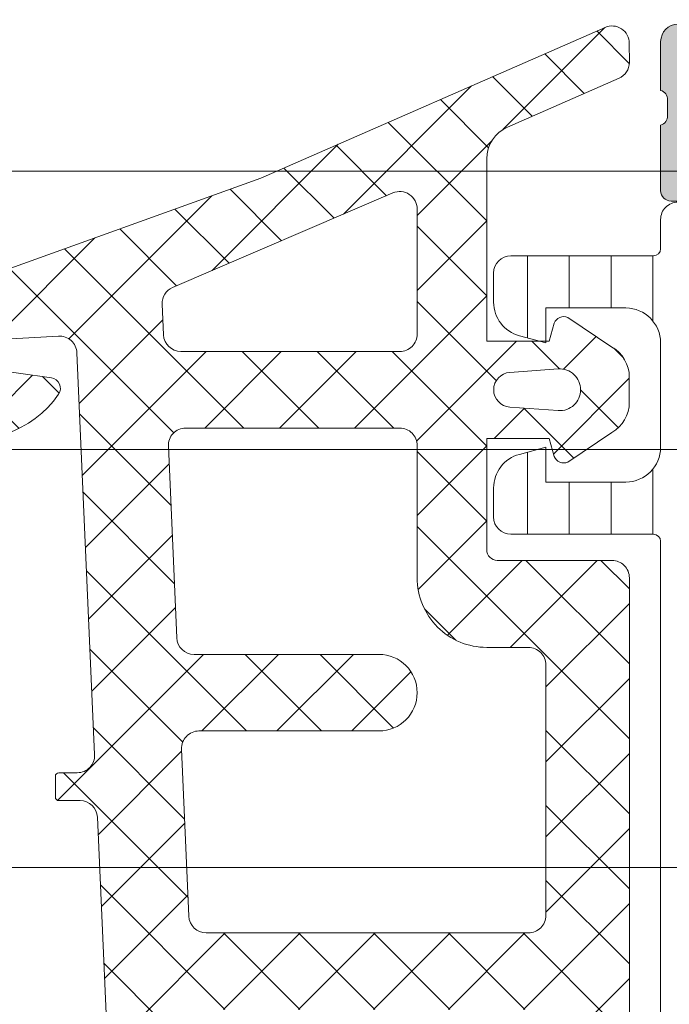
# Model space of a CAD drawing. Header units: millimetres. Extents: x 144573 to 336993, y 74252 to 247042.
# Tile 584 of 656: x 200170 to 200188, y 198244 to 198273. Entities that reach past the tile are written whole.
import ezdxf

# ---------------------------------------------------------------- set-up
doc = ezdxf.new("R2010")
doc.units = ezdxf.units.MM
doc.layers.add('FASÁDA DETAILNÍ', color=255, linetype='Continuous', lineweight=0)
doc.layers.add('NOVA', color=255, linetype='Continuous', lineweight=0)

# ---------------------------------------------------------------- blocks, each defined once
blk = doc.blocks.new('A$C69D17D4D')
at = {"layer": 'FASÁDA DETAILNÍ'}
h = blk.add_hatch(color=256, dxfattribs=at)
edge = h.paths.add_edge_path()
edge.add_arc((-23001.99468225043, 24911.31804486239), 0.5000674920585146, 90.00773245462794, 179.9922675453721)
edge.add_line((-23002.49474973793, 24911.31811234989), (-23002.49474973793, 24907.31811234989))
edge.add_arc((-23001.99468225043, 24907.3181798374), 0.5000674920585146, 180.0077324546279, 269.9922675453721)
edge.add_line((-23001.99474973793, 24906.81811234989), (-23000.69470090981, 24906.81811234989))
edge.add_arc((-23000.6947378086, 24907.31814924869), 0.5000369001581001, 270.0042279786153, 359.9957720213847)
edge.add_line((-23000.19470090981, 24907.31811234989), (-23000.19470090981, 24907.81811234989))
edge.add_line((-23000.19470090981, 24907.81811234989), (-23001.19470090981, 24907.81811234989))
edge.add_line((-23001.19470090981, 24907.81811234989), (-23001.19470090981, 24909.31811234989))
edge.add_arc((-23000.19473788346, 24909.31814932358), 0.9999630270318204, 89.99788148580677, 180.0021185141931, ccw=False)
edge.add_line((-23000.19470090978, 24910.31811234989), (-22996.19470090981, 24910.31811234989))
edge.add_arc((-22996.19477777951, 24909.31803548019), 1.000076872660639, 0.004403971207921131, 89.99559602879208, ccw=False)
edge.add_line((-22995.19470090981, 24909.31811234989), (-22995.19470090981, 24907.81811234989))
edge.add_line((-22995.19470090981, 24907.81811234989), (-22996.19470090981, 24907.81811234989))
edge.add_line((-22996.19470090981, 24907.81811234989), (-22996.19470090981, 24907.31811234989))
edge.add_arc((-22995.6947583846, 24907.3180548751), 0.4999425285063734, 179.9934131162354, 270.0065868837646)
edge.add_line((-22995.69470090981, 24906.81811234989), (-22992.89471311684, 24906.81811234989))
edge.add_arc((-22992.89471311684, 24907.31811234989), 0.5, 270, 360)
edge.add_line((-22992.39471311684, 24907.31811234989), (-22992.39471311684, 24907.51811234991))
edge.add_arc((-22992.89471311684, 24907.51811234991), 0.5, 0, 90)
edge.add_line((-22992.89471311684, 24908.01811234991), (-22993.39471311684, 24908.01811234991))
edge.add_arc((-22993.39467801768, 24908.51814744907), 0.5000351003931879, 180.0040217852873, 269.99597821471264, ccw=False)
edge.add_line((-22993.89471311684, 24908.51811234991), (-22993.89471311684, 24909.31811540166))
edge.add_arc((-22993.39469655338, 24909.31809883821), 0.5000165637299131, 90.00189796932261, 179.9981020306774, ccw=False)
edge.add_line((-22993.39471311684, 24909.81811540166), (-22962.09471922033, 24909.81811540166))
edge.add_line((-22962.09471922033, 24909.81811540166), (-22956.0562615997, 24909.3857187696))
edge.add_arc((-22956.09471765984, 24908.38649908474), 0.9999594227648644, 0, 87.79599713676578, ccw=False)
edge.add_line((-22955.09475823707, 24908.38649908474), (-22955.09475823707, 24901.71804687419))
edge.add_arc((-22955.59475823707, 24901.71804687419), 0.5, -90, 0, ccw=False)
edge.add_line((-22955.59475823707, 24901.21804687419), (-22956.49475823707, 24901.21804687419))
edge.add_arc((-22956.49475823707, 24900.71804687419), 0.5, 90, 180)
edge.add_line((-22956.99475823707, 24900.71804687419), (-22956.99475823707, 24899.31804534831))
edge.add_arc((-22957.07359468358, 24899.05052475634), 0.2788950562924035, -1.1645893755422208, 73.58012358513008, ccw=False)
edge.add_line((-22956.79475723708, 24899.04485634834), (-22956.79475723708, 24898.59126234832))
edge.add_arc((-22957.0736253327, 24898.58560168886), 0.278925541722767, -73.57540544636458, 1.1628700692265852, ccw=False)
edge.add_line((-22956.99475823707, 24898.31805834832), (-22956.99475823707, 24896.43804734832))
edge.add_arc((-22956.69475823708, 24896.43804734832), 0.2999999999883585, 180, 270)
edge.add_line((-22956.69475823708, 24896.13804734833), (-22955.71478391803, 24896.13804734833))
edge.add_arc((-22955.71478391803, 24896.43804734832), 0.2999999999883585, 270, 360)
edge.add_line((-22955.41478391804, 24896.43804734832), (-22955.41478391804, 24899.19804534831))
edge.add_arc((-22955.29478391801, 24899.19804534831), 0.1200000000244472, 90, 180, ccw=False)
edge.add_line((-22955.29478391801, 24899.31804534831), (-22950.99475823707, 24899.31804534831))
edge.add_arc((-22950.99475823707, 24898.81804534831), 0.5, 0, 90, ccw=False)
edge.add_line((-22950.49475823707, 24898.81804534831), (-22950.49475823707, 24898.11804534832))
edge.add_line((-22950.49475823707, 24898.11804534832), (-22951.87625369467, 24895.72522502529))
edge.add_arc((-22951.75663845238, 24895.65616513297), 0.1381197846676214, 150.0000000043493, 269.9999999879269)
edge.add_line((-22951.75663845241, 24895.51804534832), (-22947.99475823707, 24895.51804534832))
edge.add_arc((-22947.99475823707, 24893.51804534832), 2, 0, 90, ccw=False)
edge.add_line((-22945.99475823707, 24893.51804534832), (-22945.99475823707, 24892.95004996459))
edge.add_arc((-22945.49475823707, 24892.95004996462), 0.5, 180.0000000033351, 214.4790717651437)
edge.add_arc((-22941.78525963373, 24895.49752324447), 4.99999999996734, 214.4790717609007, 264.6507719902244)
edge.add_arc((-22942.23287802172, 24890.65617200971), 0.1381197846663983, 262.2975625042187, 390.0000000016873)
edge.add_line((-22942.11326277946, 24890.72523190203), (-22943.49475823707, 24893.11805222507))
edge.add_line((-22943.49475823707, 24893.11805222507), (-22943.49475823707, 24893.81805222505))
edge.add_arc((-22942.99475823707, 24893.81805222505), 0.5, 90, 180, ccw=False)
edge.add_line((-22942.99475823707, 24894.31805222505), (-22938.69473255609, 24894.31805222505))
edge.add_arc((-22938.69473255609, 24894.19805222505), 0.1199999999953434, 0, 90, ccw=False)
edge.add_line((-22938.5747325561, 24894.19805222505), (-22938.5747325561, 24891.43805422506))
edge.add_arc((-22938.27473255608, 24891.43805422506), 0.3000000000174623, 180, 269.9999999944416)
edge.add_line((-22938.27473255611, 24891.13805422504), (-22937.29475823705, 24891.13805422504))
edge.add_arc((-22937.29475823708, 24891.43805422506), 0.3000000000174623, 270.0000000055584, 360)
edge.add_line((-22936.99475823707, 24891.43805422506), (-22936.99475823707, 24893.31806522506))
edge.add_arc((-22936.91589114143, 24893.58560856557), 0.2789255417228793, 178.8371299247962, 253.57540544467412, ccw=False)
edge.add_line((-22937.19475923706, 24893.59126922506), (-22937.19475923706, 24894.04486322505))
edge.add_arc((-22936.91592179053, 24894.05053163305), 0.2788950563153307, 106.41987641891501, 181.1645893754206, ccw=False)
edge.add_line((-22936.99475823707, 24894.31805222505), (-22936.99475823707, 24897.31811071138))
edge.add_line((-22936.99475823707, 24897.31811071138), (-22937.69483060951, 24898.01821360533))
edge.add_line((-22937.69483060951, 24898.01821360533), (-22938.29483671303, 24898.01821360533))
edge.add_line((-22938.29483671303, 24898.01821360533), (-22938.29483671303, 24896.41820750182))
edge.add_arc((-22938.79484616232, 24896.4182169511), 0.5000094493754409, 270.00108278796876, 359.99891721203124, ccw=False)
edge.add_line((-22938.79483671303, 24895.91820750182), (-22939.1902647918, 24895.91820750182))
edge.add_arc((-22939.1902647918, 24896.41820750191), 0.5000000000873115, 254.9999999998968, 270, ccw=False)
edge.add_line((-22939.31967431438, 24895.93524458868), (-22940.75356106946, 24896.31945338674))
edge.add_arc((-22940.49474202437, 24897.28537921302), 0.9999999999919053, 180, 255.0000000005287, ccw=False)
edge.add_line((-22941.49474202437, 24897.28537921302), (-22941.49474202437, 24903.01820139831))
edge.add_line((-22941.49474202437, 24903.01820139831), (-22938.29483671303, 24903.01820139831))
edge.add_line((-22938.29483671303, 24903.01820139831), (-22938.29483671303, 24902.21821360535))
edge.add_line((-22938.29483671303, 24902.21821360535), (-22937.69483060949, 24902.21821360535))
edge.add_line((-22937.69483060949, 24902.21821360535), (-22936.99484892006, 24903.43064646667))
edge.add_line((-22936.99484892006, 24903.43064646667), (-22936.99484892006, 24904.51820139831))
edge.add_line((-22936.99484892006, 24904.51820139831), (-22951.99475823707, 24904.51820139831))
edge.add_arc((-22951.99475823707, 24905.01820139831), 0.5, 180, 270, ccw=False)
edge.add_line((-22952.49475823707, 24905.01820139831), (-22952.49475823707, 24910.81811234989))
edge.add_arc((-22953.49475823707, 24910.81811234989), 1, 0, 90)
edge.add_line((-22953.49475823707, 24911.81811234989), (-23001.99474973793, 24911.81811234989))
edge = h.paths.add_edge_path(flags=16)
edge.add_line((-22943.09474202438, 24902.21821360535), (-22943.09474202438, 24897.81821360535))
edge.add_arc((-22943.59474202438, 24897.81821360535), 0.5, -90, 0, ccw=False)
edge.add_line((-22943.59474202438, 24897.31821360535), (-22947.99474202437, 24897.31821360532))
edge.add_arc((-22947.99474202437, 24897.81821360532), 0.5, 180, 270, ccw=False)
edge.add_line((-22948.49474202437, 24897.81821360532), (-22948.49474202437, 24902.21821360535))
edge.add_arc((-22947.99474202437, 24902.21821360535), 0.5, 90, 180, ccw=False)
edge.add_line((-22947.99474202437, 24902.71821360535), (-22943.59474202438, 24902.71821360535))
edge.add_arc((-22943.59474202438, 24902.21821360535), 0.5, 0, 90, ccw=False)
h = blk.add_hatch(dxfattribs=at)
h.set_pattern_fill('ANSI37', color=256, scale=0.48, angle=270, style=0)
h.set_pattern_definition([(315, (-22961.99474973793, 24886.81811234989), (1.077630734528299, 1.077630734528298), []), (44.99999999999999, (-22961.99474973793, 24886.81811234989), (-1.077630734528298, 1.077630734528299), [])])
edge = h.paths.add_edge_path(flags=16)
edge.add_line((-22961.33045573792, 24890.21938934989), (-22959.93760173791, 24890.11964534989))
edge.add_arc((-22959.89474424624, 24890.71811226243), 0.599999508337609, 265.9039194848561, 360.0000083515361)
edge.add_arc((-22959.89474424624, 24890.71811243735), 0.5999995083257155, 359.9999916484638, 454.0960805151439)
edge.add_line((-22959.93760173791, 24891.31657934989), (-22961.33045573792, 24891.21683534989))
edge.add_arc((-22961.29474126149, 24890.71811234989), 0.5000001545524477, 94.09606439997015, 265.9039356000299)
edge = h.paths.add_edge_path(flags=16)
edge.add_arc((-22964.49474936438, 24892.31810897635), 0.4999996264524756, 269.9999571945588, 360.0000428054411)
edge.add_line((-22963.99474973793, 24892.3181093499), (-22963.99474973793, 24895.9117943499))
edge.add_arc((-22964.49475007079, 24895.91179436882), 0.5000003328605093, 359.9999978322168, 473.2180266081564)
edge.add_line((-22964.69186573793, 24896.37130034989), (-22971.02296773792, 24893.6554223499))
edge.add_arc((-22970.82585181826, 24893.19591700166), 0.4999998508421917, 113.2180817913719, 182.5001106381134)
edge.add_line((-22971.32537573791, 24893.17410634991), (-22971.2870497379, 24892.29629934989))
edge.add_arc((-22970.78752612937, 24892.31810883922), 0.499999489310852, 182.4999791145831, 270.0000448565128)
edge.add_line((-22970.78752573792, 24891.8181093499), (-22964.49474973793, 24891.8181093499))
edge = h.paths.add_edge_path(flags=16)
edge.add_line((-22969.90291173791, 24866.7641903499), (-22961.00605873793, 24862.61552034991))
edge.add_arc((-22960.79474960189, 24863.06867409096), 0.499999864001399, 244.9999920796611, 360.0000296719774)
edge.add_line((-22960.29474973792, 24863.0686743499), (-22960.29474973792, 24872.41810934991))
edge.add_arc((-22960.79474936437, 24872.41810972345), 0.4999996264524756, 359.9999571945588, 450.0000428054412)
edge.add_line((-22960.79474973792, 24872.91810934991), (-22969.91867273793, 24872.91810934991))
edge.add_arc((-22969.91867257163, 24872.41810928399), 0.5000000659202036, 90.00001905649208, 182.5000272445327)
edge.add_line((-22970.41819673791, 24872.3962993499), (-22970.19112673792, 24867.19553534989))
edge.add_arc((-22969.6916013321, 24867.2173450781), 0.5000012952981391, 182.4999974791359, 244.9999080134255)
edge = h.paths.add_edge_path(flags=16)
edge.add_arc((-22960.79474936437, 24875.61810897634), 0.4999996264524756, 269.9999571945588, 360.0000428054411)
edge.add_line((-22960.29474973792, 24875.61810934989), (-22960.29474973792, 24882.8181093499))
edge.add_arc((-22960.79474936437, 24882.81810972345), 0.4999996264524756, 359.9999571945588, 450.0000428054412)
edge.add_line((-22960.79474973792, 24883.3181093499), (-22961.99474973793, 24883.3181093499))
edge.add_arc((-22961.99475123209, 24885.31810785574), 1.999998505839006, 179.9999571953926, 270.00004280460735, ccw=False)
edge.add_line((-22963.99474973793, 24885.3181093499), (-22963.99474973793, 24889.11810934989))
edge.add_arc((-22964.49474936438, 24889.11810972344), 0.4999996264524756, 359.9999571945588, 450.0000428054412)
edge.add_line((-22964.49474973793, 24889.61810934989), (-22970.64781073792, 24889.61810934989))
edge.add_arc((-22970.64781057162, 24889.11810928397), 0.5000000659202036, 90.00001905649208, 182.5000272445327)
edge.add_line((-22971.14733473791, 24889.09629934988), (-22970.90719973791, 24883.59629934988))
edge.add_arc((-22970.40767612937, 24883.6181088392), 0.499999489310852, 182.4999791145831, 270.0000448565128)
edge.add_line((-22970.40767573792, 24883.11810934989), (-22965.09474973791, 24883.11810934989))
edge.add_arc((-22965.09474973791, 24882.01810934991), 1.099999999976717, -90, 90, ccw=False)
edge.add_line((-22965.09474973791, 24880.91810934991), (-22970.26796073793, 24880.91810934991))
edge.add_arc((-22970.26796057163, 24880.41810928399), 0.5000000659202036, 90.00001905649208, 182.5000272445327)
edge.add_line((-22970.76748473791, 24880.3962993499), (-22970.55791173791, 24875.59629934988))
edge.add_arc((-22970.05838812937, 24875.6181088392), 0.499999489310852, 182.4999791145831, 270.0000448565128)
edge.add_line((-22970.05838773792, 24875.11810934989), (-22960.79474973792, 24875.11810934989))
edge = h.paths.add_edge_path()
edge.add_line((-22962.18120673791, 24860.4050563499), (-22970.96907273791, 24864.50290534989))
edge.add_ellipse((-22969.70121524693, 24867.22183071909), major_axis=(-3.000002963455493, 0), ratio=1, start_angle=2.500058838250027, end_angle=64.99996937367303, ccw=False)
edge.add_line((-22972.69836273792, 24867.0909693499), (-22972.72669673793, 24867.7399193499))
edge.add_ellipse((-22973.22622034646, 24867.71810986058), major_axis=(-0.499999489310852, 0), ratio=1, start_angle=182.4999791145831, end_angle=270.0000448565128)
edge.add_line((-22973.22622073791, 24868.21810934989), (-22974.19474973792, 24868.21810934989))
edge.add_ellipse((-22974.1947498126, 24868.31810927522), major_axis=(-0.0999999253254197, 0), ratio=1, start_angle=-4.278876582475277e-05, end_angle=90.00004278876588, ccw=False)
edge.add_line((-22974.29474973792, 24868.3181093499), (-22974.29474973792, 24868.91810934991))
edge.add_ellipse((-22974.19474981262, 24868.91810942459), major_axis=(-0.09999992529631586, 0), ratio=1, start_angle=-90.00004280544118, end_angle=4.278876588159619e-05, ccw=False)
edge.add_line((-22974.19474973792, 24869.01810934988), (-22973.29171173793, 24869.01810934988))
edge.add_ellipse((-22973.29171190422, 24869.51810941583), major_axis=(-0.5000000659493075, 0), ratio=1, start_angle=90.00001905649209, end_angle=182.5000272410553)
edge.add_line((-22972.79218773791, 24869.53991934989), (-22973.18602573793, 24878.44021334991))
edge.add_ellipse((-22973.68553701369, 24878.41810924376), major_axis=(-0.5000001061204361, 0), ratio=1, start_angle=182.5337692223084, end_angle=270.0000829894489)
edge.add_line((-22973.68553773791, 24878.91810934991), (-22974.29474973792, 24878.91810934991))
edge.add_ellipse((-22974.29474981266, 24879.0181092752), major_axis=(-0.0999999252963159, 0), ratio=1, start_angle=-4.278876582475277e-05, end_angle=90.00004282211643, ccw=False)
edge.add_line((-22974.39474973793, 24879.01810934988), (-22974.39474973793, 24879.61810934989))
edge.add_ellipse((-22974.29474981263, 24879.61810942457), major_axis=(-0.09999992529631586, 0), ratio=1, start_angle=-90.00004280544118, end_angle=4.278876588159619e-05, ccw=False)
edge.add_line((-22974.29474973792, 24879.71810934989), (-22973.76518773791, 24879.71810934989))
edge.add_ellipse((-22973.7651874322, 24880.21810984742), major_axis=(-0.5000004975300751, 0), ratio=1, start_angle=89.99996496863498, end_angle=182.533697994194)
edge.add_line((-22973.26567573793, 24880.2402133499), (-22973.77633173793, 24891.7804383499))
edge.add_ellipse((-22974.27585633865, 24891.75862881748), major_axis=(-0.5000004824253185, 0), ratio=1, start_angle=182.4999790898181, end_angle=273.2170573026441)
edge.add_line((-22974.30391573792, 24892.2578413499), (-22979.43765873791, 24891.96927834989))
edge.add_ellipse((-22979.32210331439, 24891.55886034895), major_axis=(-0.4263754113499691, 0), ratio=1, start_angle=-74.27514552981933, end_angle=69.24102762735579)
edge.add_line((-22979.47322673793, 24891.16016534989), (-22979.24062373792, 24891.16140534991))
edge.add_line((-22979.24062373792, 24891.16140534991), (-22977.35804473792, 24891.45954334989))
edge.add_line((-22977.35804473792, 24891.45954334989), (-22974.50875973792, 24891.05911734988))
edge.add_ellipse((-22974.5505103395, 24890.76203675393), major_axis=(-0.2999999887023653, 0), ratio=1, start_angle=145.4022536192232, end_angle=262.00025595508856, ccw=False)
edge.add_ellipse((-22976.77308142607, 24892.29515014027), major_axis=(-3.000047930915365, 0), ratio=1, start_angle=71.99157541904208, end_angle=145.4023587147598, ccw=False)
edge.add_line((-22977.70056673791, 24889.44207134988), (-22979.95545773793, 24890.07564734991))
edge.add_ellipse((-22979.79452819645, 24890.85085985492), major_axis=(-0.7917403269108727, 0), ratio=1, start_angle=6.798346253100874, end_angle=78.27231020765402, ccw=False)
edge.add_line((-22980.58070173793, 24890.75713734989), (-22980.58192273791, 24891.81534734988))
edge.add_ellipse((-22979.40283651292, 24891.68622310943), major_axis=(-1.186135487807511, 0), ratio=1, start_angle=288.65557644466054, end_angle=353.7503218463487, ccw=False)
edge.add_line((-22979.78225573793, 24892.8100373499), (-22976.54091573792, 24893.90437034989))
edge.add_line((-22976.54091573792, 24893.90437034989), (-22968.49112073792, 24896.7941483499))
edge.add_line((-22968.49112073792, 24896.7941483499), (-22958.59324373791, 24901.12695734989))
edge.add_ellipse((-22958.39497367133, 24900.66794836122), major_axis=(-0.5000002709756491, 0), ratio=1, start_angle=180.0665763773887, end_angle=293.36204948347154, ccw=False)
edge.add_line((-22957.89497373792, 24900.6685293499), (-22957.89433873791, 24900.12182834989))
edge.add_ellipse((-22958.39433884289, 24900.12124807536), major_axis=(-0.5000004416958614, 0), ratio=1, start_angle=113.92082453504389, end_angle=180.0664945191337, ccw=False)
edge.add_line((-22958.19160173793, 24899.6641943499), (-22961.39560473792, 24898.26243834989))
edge.add_ellipse((-22960.99475040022, 24897.34629727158), major_axis=(-0.9999993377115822, 0), ratio=1, start_angle=-66.36838527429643, end_angle=5.280893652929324e-05)
edge.add_line((-22961.99474973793, 24897.34629634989), (-22961.99474973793, 24892.11835434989))
edge.add_line((-22961.99474973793, 24892.11835434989), (-22960.19527073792, 24892.11834534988))
edge.add_line((-22960.19527073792, 24892.11834534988), (-22960.05732873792, 24892.63314634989))
edge.add_ellipse((-22959.78017471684, 24892.5183810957), major_axis=(-0.2999756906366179, 0), ratio=1, start_angle=247.4964333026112, end_angle=337.5062997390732, ccw=False)
edge.add_line((-22959.66536173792, 24892.79551534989), (-22958.39523473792, 24891.94634834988))
edge.add_ellipse((-22958.89495550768, 24891.08048416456), major_axis=(-0.9997207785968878, 0), ratio=1, start_angle=179.9923881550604, end_angle=240.00923930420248, ccw=False)
edge.add_line((-22957.89523473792, 24891.0803513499), (-22957.89526573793, 24890.3559903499))
edge.add_ellipse((-22958.89500357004, 24890.35619840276), major_axis=(-0.9997378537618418, 0), ratio=1, start_angle=119.99132494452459, end_angle=179.9880763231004, ccw=False)
edge.add_line((-22958.39526573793, 24889.4903243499), (-22959.66536173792, 24888.64115734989))
edge.add_ellipse((-22959.78017362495, 24888.91830484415), major_axis=(-0.2999875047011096, 0), ratio=1, start_angle=22.4986038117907, end_angle=112.50240616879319, ccw=False)
edge.add_line((-22960.05732873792, 24888.80351134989), (-22960.19530073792, 24889.3183273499))
edge.add_line((-22960.19530073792, 24889.3183273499), (-22961.99474973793, 24889.3183353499))
edge.add_line((-22961.99474973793, 24889.3183353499), (-22961.99474973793, 24886.11810834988))
edge.add_ellipse((-22961.69474996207, 24886.11810812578), major_axis=(-0.2999997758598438, 0), ratio=1, start_angle=-4.279988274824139e-05, end_angle=90.00004281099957)
edge.add_line((-22961.69474973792, 24885.81810834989), (-22958.39475373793, 24885.81810834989))
edge.add_ellipse((-22958.39475336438, 24885.31810872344), major_axis=(-0.4999996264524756, 0), ratio=1, start_angle=179.9999571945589, end_angle=270.0000428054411, ccw=False)
edge.add_line((-22957.89475373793, 24885.31810834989), (-22957.89475373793, 24858.4204863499))
edge.add_line((-22957.89475373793, 24858.4204863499), (-22959.44514573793, 24857.52536834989))
edge.add_ellipse((-22959.69514582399, 24857.95838090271), major_axis=(-0.4999999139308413, 0), ratio=1, start_angle=6.334934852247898e-05, end_angle=120.00001708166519, ccw=False)
edge.add_line((-22960.19514573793, 24857.95838034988), (-22961.89251673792, 24857.95838034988))
edge.add_line((-22961.89251673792, 24857.95838034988), (-22961.89251673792, 24859.95190234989))
edge.add_ellipse((-22962.39251699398, 24859.95190269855), major_axis=(-0.5000002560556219, 0), ratio=1, start_angle=179.9999600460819, end_angle=244.9998714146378)
h = blk.add_hatch(dxfattribs=at)
h.set_pattern_fill('ANSI37', color=256, scale=0.48, angle=270, style=0)
h.set_pattern_definition([(315, (-22961.99474955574, 24886.81811234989), (1.077630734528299, 1.077630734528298), []), (44.99999999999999, (-22961.99474955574, 24886.81811234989), (-1.077630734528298, 1.077630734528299), [])])
edge = h.paths.add_edge_path(flags=16)
edge.add_line((-22961.33045555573, 24890.21938934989), (-22959.93760155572, 24890.11964534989))
edge.add_arc((-22959.89474406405, 24890.71811226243), 0.599999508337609, 265.9039194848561, 360.0000083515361)
edge.add_arc((-22959.89474406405, 24890.71811243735), 0.5999995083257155, 359.9999916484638, 454.0960805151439)
edge.add_line((-22959.93760155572, 24891.31657934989), (-22961.33045555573, 24891.21683534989))
edge.add_arc((-22961.2947410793, 24890.71811234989), 0.5000001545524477, 94.09606439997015, 265.9039356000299)
edge = h.paths.add_edge_path(flags=16)
edge.add_arc((-22964.49474918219, 24892.31810897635), 0.4999996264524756, 269.9999571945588, 360.0000428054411)
edge.add_line((-22963.99474955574, 24892.3181093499), (-22963.99474955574, 24895.9117943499))
edge.add_arc((-22964.4947498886, 24895.91179436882), 0.5000003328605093, 359.9999978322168, 473.2180266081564)
edge.add_line((-22964.69186555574, 24896.37130034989), (-22971.02296755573, 24893.6554223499))
edge.add_arc((-22970.82585163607, 24893.19591700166), 0.4999998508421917, 113.2180817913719, 182.5001106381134)
edge.add_line((-22971.32537555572, 24893.17410634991), (-22971.28704955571, 24892.29629934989))
edge.add_arc((-22970.78752594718, 24892.31810883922), 0.499999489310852, 182.4999791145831, 270.0000448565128)
edge.add_line((-22970.78752555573, 24891.8181093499), (-22964.49474955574, 24891.8181093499))
edge = h.paths.add_edge_path(flags=16)
edge.add_line((-22969.90291155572, 24866.7641903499), (-22961.00605855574, 24862.61552034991))
edge.add_arc((-22960.7947494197, 24863.06867409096), 0.499999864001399, 244.9999920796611, 360.0000296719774)
edge.add_line((-22960.29474955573, 24863.0686743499), (-22960.29474955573, 24872.41810934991))
edge.add_arc((-22960.79474918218, 24872.41810972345), 0.4999996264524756, 359.9999571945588, 450.0000428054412)
edge.add_line((-22960.79474955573, 24872.91810934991), (-22969.91867255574, 24872.91810934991))
edge.add_arc((-22969.91867238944, 24872.41810928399), 0.5000000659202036, 90.00001905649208, 182.5000272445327)
edge.add_line((-22970.41819655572, 24872.3962993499), (-22970.19112655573, 24867.19553534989))
edge.add_arc((-22969.69160114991, 24867.2173450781), 0.5000012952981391, 182.4999974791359, 244.9999080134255)
edge = h.paths.add_edge_path(flags=16)
edge.add_arc((-22960.79474918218, 24875.61810897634), 0.4999996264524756, 269.9999571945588, 360.0000428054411)
edge.add_line((-22960.29474955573, 24875.61810934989), (-22960.29474955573, 24882.8181093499))
edge.add_arc((-22960.79474918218, 24882.81810972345), 0.4999996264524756, 359.9999571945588, 450.0000428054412)
edge.add_line((-22960.79474955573, 24883.3181093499), (-22961.99474955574, 24883.3181093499))
edge.add_arc((-22961.9947510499, 24885.31810785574), 1.999998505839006, 179.9999571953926, 270.00004280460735, ccw=False)
edge.add_line((-22963.99474955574, 24885.3181093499), (-22963.99474955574, 24889.11810934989))
edge.add_arc((-22964.49474918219, 24889.11810972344), 0.4999996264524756, 359.9999571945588, 450.0000428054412)
edge.add_line((-22964.49474955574, 24889.61810934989), (-22970.64781055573, 24889.61810934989))
edge.add_arc((-22970.64781038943, 24889.11810928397), 0.5000000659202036, 90.00001905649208, 182.5000272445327)
edge.add_line((-22971.14733455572, 24889.09629934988), (-22970.90719955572, 24883.59629934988))
edge.add_arc((-22970.40767594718, 24883.6181088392), 0.499999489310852, 182.4999791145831, 270.0000448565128)
edge.add_line((-22970.40767555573, 24883.11810934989), (-22965.09474955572, 24883.11810934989))
edge.add_arc((-22965.09474955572, 24882.01810934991), 1.099999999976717, -90, 90, ccw=False)
edge.add_line((-22965.09474955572, 24880.91810934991), (-22970.26796055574, 24880.91810934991))
edge.add_arc((-22970.26796038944, 24880.41810928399), 0.5000000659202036, 90.00001905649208, 182.5000272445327)
edge.add_line((-22970.76748455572, 24880.3962993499), (-22970.55791155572, 24875.59629934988))
edge.add_arc((-22970.05838794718, 24875.6181088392), 0.499999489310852, 182.4999791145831, 270.0000448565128)
edge.add_line((-22970.05838755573, 24875.11810934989), (-22960.79474955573, 24875.11810934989))
edge = h.paths.add_edge_path()
edge.add_line((-22962.18120655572, 24860.4050563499), (-22970.96907255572, 24864.50290534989))
edge.add_ellipse((-22969.70121506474, 24867.22183071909), major_axis=(-3.000002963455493, 0), ratio=1, start_angle=2.500058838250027, end_angle=64.99996937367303, ccw=False)
edge.add_line((-22972.69836255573, 24867.0909693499), (-22972.72669655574, 24867.7399193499))
edge.add_ellipse((-22973.22622016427, 24867.71810986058), major_axis=(-0.499999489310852, 0), ratio=1, start_angle=182.4999791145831, end_angle=270.0000448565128)
edge.add_line((-22973.22622055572, 24868.21810934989), (-22974.19474955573, 24868.21810934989))
edge.add_ellipse((-22974.19474963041, 24868.31810927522), major_axis=(-0.0999999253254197, 0), ratio=1, start_angle=-4.278876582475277e-05, end_angle=90.00004278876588, ccw=False)
edge.add_line((-22974.29474955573, 24868.3181093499), (-22974.29474955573, 24868.91810934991))
edge.add_ellipse((-22974.19474963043, 24868.91810942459), major_axis=(-0.09999992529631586, 0), ratio=1, start_angle=-90.00004280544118, end_angle=4.278876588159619e-05, ccw=False)
edge.add_line((-22974.19474955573, 24869.01810934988), (-22973.29171155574, 24869.01810934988))
edge.add_ellipse((-22973.29171172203, 24869.51810941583), major_axis=(-0.5000000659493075, 0), ratio=1, start_angle=90.00001905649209, end_angle=182.5000272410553)
edge.add_line((-22972.79218755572, 24869.53991934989), (-22973.18602555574, 24878.44021334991))
edge.add_ellipse((-22973.6855368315, 24878.41810924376), major_axis=(-0.5000001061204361, 0), ratio=1, start_angle=182.5337692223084, end_angle=270.0000829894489)
edge.add_line((-22973.68553755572, 24878.91810934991), (-22974.29474955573, 24878.91810934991))
edge.add_ellipse((-22974.29474963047, 24879.0181092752), major_axis=(-0.0999999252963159, 0), ratio=1, start_angle=-4.278876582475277e-05, end_angle=90.00004282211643, ccw=False)
edge.add_line((-22974.39474955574, 24879.01810934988), (-22974.39474955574, 24879.61810934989))
edge.add_ellipse((-22974.29474963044, 24879.61810942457), major_axis=(-0.09999992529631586, 0), ratio=1, start_angle=-90.00004280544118, end_angle=4.278876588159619e-05, ccw=False)
edge.add_line((-22974.29474955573, 24879.71810934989), (-22973.76518755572, 24879.71810934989))
edge.add_ellipse((-22973.76518725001, 24880.21810984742), major_axis=(-0.5000004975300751, 0), ratio=1, start_angle=89.99996496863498, end_angle=182.533697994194)
edge.add_line((-22973.26567555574, 24880.2402133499), (-22973.77633155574, 24891.7804383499))
edge.add_ellipse((-22974.27585615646, 24891.75862881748), major_axis=(-0.5000004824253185, 0), ratio=1, start_angle=182.4999790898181, end_angle=273.2170573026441)
edge.add_line((-22974.30391555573, 24892.2578413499), (-22979.43765855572, 24891.96927834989))
edge.add_ellipse((-22979.3221031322, 24891.55886034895), major_axis=(-0.4263754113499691, 0), ratio=1, start_angle=-74.27514552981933, end_angle=69.24102762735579)
edge.add_line((-22979.47322655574, 24891.16016534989), (-22979.24062355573, 24891.16140534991))
edge.add_line((-22979.24062355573, 24891.16140534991), (-22977.35804455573, 24891.45954334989))
edge.add_line((-22977.35804455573, 24891.45954334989), (-22974.50875955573, 24891.05911734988))
edge.add_ellipse((-22974.55051015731, 24890.76203675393), major_axis=(-0.2999999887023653, 0), ratio=1, start_angle=145.4022536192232, end_angle=262.00025595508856, ccw=False)
edge.add_ellipse((-22976.77308124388, 24892.29515014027), major_axis=(-3.000047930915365, 0), ratio=1, start_angle=71.99157541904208, end_angle=145.4023587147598, ccw=False)
edge.add_line((-22977.70056655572, 24889.44207134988), (-22979.95545755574, 24890.07564734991))
edge.add_ellipse((-22979.79452801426, 24890.85085985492), major_axis=(-0.7917403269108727, 0), ratio=1, start_angle=6.798346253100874, end_angle=78.27231020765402, ccw=False)
edge.add_line((-22980.58070155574, 24890.75713734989), (-22980.58192255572, 24891.81534734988))
edge.add_ellipse((-22979.40283633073, 24891.68622310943), major_axis=(-1.186135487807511, 0), ratio=1, start_angle=288.65557644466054, end_angle=353.7503218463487, ccw=False)
edge.add_line((-22979.78225555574, 24892.8100373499), (-22976.54091555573, 24893.90437034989))
edge.add_line((-22976.54091555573, 24893.90437034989), (-22968.49112055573, 24896.7941483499))
edge.add_line((-22968.49112055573, 24896.7941483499), (-22958.59324355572, 24901.12695734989))
edge.add_ellipse((-22958.39497348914, 24900.66794836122), major_axis=(-0.5000002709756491, 0), ratio=1, start_angle=180.0665763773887, end_angle=293.36204948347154, ccw=False)
edge.add_line((-22957.89497355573, 24900.6685293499), (-22957.89433855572, 24900.12182834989))
edge.add_ellipse((-22958.3943386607, 24900.12124807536), major_axis=(-0.5000004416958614, 0), ratio=1, start_angle=113.92082453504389, end_angle=180.0664945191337, ccw=False)
edge.add_line((-22958.19160155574, 24899.6641943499), (-22961.39560455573, 24898.26243834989))
edge.add_ellipse((-22960.99475021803, 24897.34629727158), major_axis=(-0.9999993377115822, 0), ratio=1, start_angle=-66.36838527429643, end_angle=5.280893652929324e-05)
edge.add_line((-22961.99474955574, 24897.34629634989), (-22961.99474955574, 24892.11835434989))
edge.add_line((-22961.99474955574, 24892.11835434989), (-22960.19527055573, 24892.11834534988))
edge.add_line((-22960.19527055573, 24892.11834534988), (-22960.05732855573, 24892.63314634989))
edge.add_ellipse((-22959.78017453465, 24892.5183810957), major_axis=(-0.2999756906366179, 0), ratio=1, start_angle=247.4964333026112, end_angle=337.5062997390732, ccw=False)
edge.add_line((-22959.66536155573, 24892.79551534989), (-22958.39523455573, 24891.94634834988))
edge.add_ellipse((-22958.89495532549, 24891.08048416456), major_axis=(-0.9997207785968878, 0), ratio=1, start_angle=179.9923881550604, end_angle=240.00923930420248, ccw=False)
edge.add_line((-22957.89523455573, 24891.0803513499), (-22957.89526555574, 24890.3559903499))
edge.add_ellipse((-22958.89500338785, 24890.35619840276), major_axis=(-0.9997378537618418, 0), ratio=1, start_angle=119.99132494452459, end_angle=179.9880763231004, ccw=False)
edge.add_line((-22958.39526555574, 24889.4903243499), (-22959.66536155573, 24888.64115734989))
edge.add_ellipse((-22959.78017344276, 24888.91830484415), major_axis=(-0.2999875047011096, 0), ratio=1, start_angle=22.4986038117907, end_angle=112.50240616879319, ccw=False)
edge.add_line((-22960.05732855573, 24888.80351134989), (-22960.19530055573, 24889.3183273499))
edge.add_line((-22960.19530055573, 24889.3183273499), (-22961.99474955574, 24889.3183353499))
edge.add_line((-22961.99474955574, 24889.3183353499), (-22961.99474955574, 24886.11810834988))
edge.add_ellipse((-22961.69474977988, 24886.11810812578), major_axis=(-0.2999997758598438, 0), ratio=1, start_angle=-4.279988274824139e-05, end_angle=90.00004281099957)
edge.add_line((-22961.69474955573, 24885.81810834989), (-22958.39475355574, 24885.81810834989))
edge.add_ellipse((-22958.39475318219, 24885.31810872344), major_axis=(-0.4999996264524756, 0), ratio=1, start_angle=179.9999571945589, end_angle=270.0000428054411, ccw=False)
edge.add_line((-22957.89475355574, 24885.31810834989), (-22957.89475355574, 24858.4204863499))
edge.add_line((-22957.89475355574, 24858.4204863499), (-22959.44514555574, 24857.52536834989))
edge.add_ellipse((-22959.6951456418, 24857.95838090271), major_axis=(-0.4999999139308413, 0), ratio=1, start_angle=6.334934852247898e-05, end_angle=120.00001708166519, ccw=False)
edge.add_line((-22960.19514555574, 24857.95838034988), (-22961.89251655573, 24857.95838034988))
edge.add_line((-22961.89251655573, 24857.95838034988), (-22961.89251655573, 24859.95190234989))
edge.add_ellipse((-22962.39251681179, 24859.95190269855), major_axis=(-0.5000002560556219, 0), ratio=1, start_angle=179.9999600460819, end_angle=244.9998714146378)
h = blk.add_hatch(dxfattribs=at)
h.set_pattern_fill('LINIE', color=256, scale=1.2, angle=90, style=0)
h.set_pattern_definition([(90, (-4388.222321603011, -0.6246130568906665), (-1.2, 7.347638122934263e-17), [])])
edge = h.paths.add_edge_path()
edge.add_arc((-22955.68556007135, 24896.40802904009), 0.2999999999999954, -89.99792470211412, 0.0020752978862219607, ccw=False)
edge.add_line((-22955.68554920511, 24896.10802904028), (-22956.49588053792, 24896.10800041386))
edge.add_arc((-22956.49586510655, 24895.60800309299), 0.4999973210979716, 90.00176831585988, 180.0023822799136)
edge.add_line((-22956.9958624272, 24895.6079823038), (-22956.99718297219, 24894.76691005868))
edge.add_arc((-22957.19718297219, 24894.76691005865), 0.1999999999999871, -89.99999999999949, 5.115907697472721e-13, ccw=False)
edge.add_line((-22957.19718297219, 24894.56691005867), (-22961.29718297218, 24894.56691005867))
edge.add_arc((-22961.29718297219, 24894.06691005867), 0.5000000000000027, 89.99999999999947, 179.9999999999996)
edge.add_line((-22961.79718297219, 24894.06691005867), (-22961.79718297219, 24893.23616083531))
edge.add_arc((-22960.79718297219, 24893.23616083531), 0.9999999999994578, 180.0000000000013, 254.9999999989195)
edge.add_line((-22961.05600201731, 24892.27023500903), (-22960.29718297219, 24892.06691005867))
edge.add_line((-22960.29718297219, 24892.06691005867), (-22960.29718297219, 24893.06691005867))
edge.add_line((-22960.29718297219, 24893.06691005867), (-22957.99718297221, 24893.06691005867))
edge.add_arc((-22957.99889221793, 24892.06278357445), 1.004127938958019, 0.23408772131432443, 89.90246998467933, ccw=False)
edge.add_line((-22956.99477265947, 24892.06688602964), (-22956.99477265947, 24889.0670076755))
edge.add_arc((-22957.99889200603, 24889.07103603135), 1.004127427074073, 270.09751797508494, 359.7701403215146, ccw=False)
edge.add_line((-22957.99718297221, 24888.06691005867), (-22960.29718297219, 24888.06691005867))
edge.add_line((-22960.29718297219, 24888.06691005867), (-22960.29718297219, 24889.06691005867))
edge.add_line((-22960.29718297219, 24889.06691005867), (-22961.05600201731, 24888.86358510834))
edge.add_arc((-22960.79718297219, 24887.89765928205), 1.000000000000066, 105.0000000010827, 179.9999999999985)
edge.add_line((-22961.79718297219, 24887.89765928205), (-22961.79718297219, 24887.06691005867))
edge.add_arc((-22961.29718297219, 24887.06691005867), 0.4999999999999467, 180, 270)
edge.add_line((-22961.29718297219, 24886.56691005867), (-22957.19718297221, 24886.56691005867))
edge.add_arc((-22957.19891152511, 24886.36273696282), 0.2041804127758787, 1.1558689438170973, 89.51493893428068, ccw=False)
edge.add_line((-22956.99477265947, 24886.36685576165), (-22956.99474973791, 24860.52548895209))
edge.add_arc((-22956.49475241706, 24860.52550438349), 0.4999973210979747, 180.0017683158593, 270.002382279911)
edge.add_line((-22956.49473162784, 24860.02550706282), (-22955.68440029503, 24860.02553568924))
edge.add_arc((-22955.68438942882, 24859.72553568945), 0.299999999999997, 0.0020752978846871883, 90.00207529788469, ccw=False)
edge.add_line((-22955.384389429, 24859.72554655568), (-22955.38463444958, 24857.32554816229))
edge.add_arc((-22954.88463847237, 24857.32556363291), 0.499995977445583, 180.0017728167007, 270.0023777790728)
edge.add_line((-22954.88461772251, 24856.82556765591), (-22951.4080762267, 24856.82569430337))
edge.add_arc((-22951.5504227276, 24857.81550722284), 0.99999607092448, 278.1836833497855, 392.7290913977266)
edge.add_line((-22950.70918966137, 24858.35617261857), (-22952.02774209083, 24860.63978170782))
edge.add_arc((-22951.59473842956, 24860.88979736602), 0.5000000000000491, 180.0021352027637, 210.0020718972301, ccw=False)
edge.add_line((-22952.09473842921, 24860.88977873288), (-22952.09582474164, 24895.24404748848))
edge.add_arc((-22951.59582474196, 24895.24406507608), 0.5000000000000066, 150.0020786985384, 180.0020153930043, ccw=False)
edge.add_line((-22952.0288465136, 24895.49404936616), (-22950.71045951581, 24897.77775396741))
edge.add_arc((-22951.55173174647, 24898.31835842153), 0.9999960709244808, 327.2750591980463, 441.8204672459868)
edge.add_line((-22951.40945694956, 24899.30818165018), (-22954.88599844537, 24899.30805500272))
edge.add_arc((-22954.88598297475, 24898.80805902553), 0.4999959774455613, 90.0017728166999, 180.0023777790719)
edge.add_line((-22955.38597895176, 24898.80803827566), (-22955.38556007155, 24896.40803990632))
edge = h.paths.add_edge_path(flags=16)
edge.add_line((-22955.19528446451, 24872.21691630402), (-22953.8952903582, 24872.21691630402))
edge.add_arc((-22953.89528671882, 24871.71691994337), 0.4999963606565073, -0.00041704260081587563, 90.0004170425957, ccw=False)
edge.add_line((-22953.3952903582, 24871.71691630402), (-22953.3952903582, 24862.86692240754))
edge.add_arc((-22953.89528671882, 24862.86691876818), 0.4999963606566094, -90.00041704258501, 0.0004170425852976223, ccw=False)
edge.add_line((-22953.8952903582, 24862.36692240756), (-22955.19528446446, 24862.36692240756))
edge.add_arc((-22955.19530103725, 24862.86692240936), 0.5000000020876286, 180.0000002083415, 270.0018991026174, ccw=False)
edge.add_line((-22955.69530103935, 24862.86692240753), (-22955.69530103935, 24871.71691630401))
edge.add_arc((-22955.19530103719, 24871.71691630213), 0.5000000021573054, 89.99810091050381, 179.9999997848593, ccw=False)
edge = h.paths.add_edge_path(flags=16)
edge.add_arc((-22955.19530103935, 24882.41692240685), 0.4999999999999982, 89.99999999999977, 180.000000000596, ccw=False)
edge.add_line((-22955.19530103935, 24882.91692240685), (-22953.8952903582, 24882.91692240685))
edge.add_arc((-22953.8952903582, 24882.41692240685), 0.4999999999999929, -5.965148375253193e-10, 89.99999999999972, ccw=False)
edge.add_line((-22953.3952903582, 24882.41692240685), (-22953.3952903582, 24873.71691630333))
edge.add_arc((-22953.8952903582, 24873.71691630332), 0.5000000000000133, 270.0000000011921, 359.99999999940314, ccw=False)
edge.add_line((-22953.89529035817, 24873.21691630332), (-22955.19530103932, 24873.21691630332))
edge.add_arc((-22955.19530103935, 24873.71691630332), 0.5000000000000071, 180.0000000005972, 270.0000000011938, ccw=False)
edge.add_line((-22955.69530103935, 24873.71691630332), (-22955.69530103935, 24882.41692240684))
edge = h.paths.add_edge_path(flags=16)
edge.add_arc((-22953.89528671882, 24884.4169187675), 0.4999963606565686, -90.00041704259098, 0.0004170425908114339, ccw=False)
edge.add_line((-22953.8952903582, 24883.91692240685), (-22955.19528446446, 24883.91692240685))
edge.add_arc((-22955.19530103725, 24884.41692240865), 0.5000000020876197, 180.0000002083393, 270.0018991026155, ccw=False)
edge.add_line((-22955.69530103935, 24884.41692240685), (-22955.69530103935, 24893.26693156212))
edge.add_arc((-22955.19531629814, 24893.26693156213), 0.4999847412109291, 89.99999999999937, 180.0000000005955, ccw=False)
edge.add_line((-22955.19531629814, 24893.76691630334), (-22953.89530561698, 24893.76691630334))
edge.add_arc((-22953.89530561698, 24893.26690104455), 0.5000152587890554, -5.949232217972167e-10, 90.00000000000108, ccw=False)
edge.add_line((-22953.3952903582, 24893.26690104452), (-22953.3952903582, 24884.41692240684))
for p, q in [((-24919.00002156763, 24897.00002418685), (-11879.50012068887, 24897.00002420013)), ((-23938.49992168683, 24897.00002419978), (-21079.50012145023, 24897.00001934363)), ((-22956.9958624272, 24895.6079823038), (-22956.99718297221, 24894.76691005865)), ((-22957.19718297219, 24894.56691005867), (-22961.29718297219, 24894.56691005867)), ((-22961.79718297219, 24894.06691005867), (-22961.79718297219, 24893.23616083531)), ((-22960.29718297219, 24892.06691005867), (-22960.29718297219, 24893.06691005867)), ((-22960.29718297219, 24893.06691005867), (-22957.99718297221, 24893.06691005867)), ((-22961.05600201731, 24892.27023500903), (-22960.29718297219, 24892.06691005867)), ((-22956.99477265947, 24892.06688602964), (-22956.99477265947, 24889.06700767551)), ((-22960.29718297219, 24889.06691005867), (-22961.05600201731, 24888.86358510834)), ((-22960.29718297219, 24888.06691005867), (-22960.29718297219, 24889.06691005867)), ((-11879.50012068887, 24889.00002420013), (-24919.00002156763, 24889.00002418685)), ((-21038.49992168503, 24889.00002419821), (-22997.1692492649, 24889.00002419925)), ((-22961.79718297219, 24887.89765928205), (-22961.79718297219, 24887.06691005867)), ((-22957.99718297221, 24888.06691005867), (-22960.29718297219, 24888.06691005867)), ((-22961.29718297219, 24886.56691005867), (-22957.19718297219, 24886.56691005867)), ((-22956.99477265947, 24886.36685576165), (-22956.99474973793, 24860.52548895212)), ((-24919.00002156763, 24877.00002418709), (-11879.50012068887, 24877.00002420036)), ((-22997.1692492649, 24877.00002260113), (-21079.50012145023, 24877.00001934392))]:
    blk.add_line(p, q, dxfattribs=at)
blk.add_lwpolyline([(-22955.09475823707, 24901.71804687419, -0.4142135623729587), (-22955.59475823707, 24901.21804687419), (-22956.49475823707, 24901.21804687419, 0.4142135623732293), (-22956.99475823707, 24900.71804687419), (-22956.99475823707, 24899.31804534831, -0.3382124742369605), (-22956.79475723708, 24899.04485634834), (-22956.79475723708, 24898.59126234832, -0.33818117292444), (-22956.99475823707, 24898.31805834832), (-22956.99475823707, 24896.43804734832, 0.414213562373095), (-22956.69475823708, 24896.13804734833), (-22955.71478391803, 24896.13804734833, 0.414213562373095), (-22955.41478391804, 24896.43804734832), (-22955.41478391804, 24899.19804534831, -0.414213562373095), (-22955.29478391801, 24899.31804534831), (-22950.99475823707, 24899.31804534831, -0.414213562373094), (-22950.49475823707, 24898.81804534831), (-22950.49475823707, 24898.11804534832), (-22951.87625369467, 24895.72522502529, 0.5773502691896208), (-22951.75663845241, 24895.51804534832), (-22947.99475823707, 24895.51804534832, -0.4142135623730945), (-22945.99475823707, 24893.51804534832)], format="xyb", dxfattribs=at)
at = {"layer": 'FASÁDA DETAILNÍ', "extrusion": (0, 0, -1)}
for points in [[(22972.79218773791, 24869.53991934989), (22973.18602573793, 24878.44021334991), (22973.18602573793, 24878.44021334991, -0.40132), (22973.68553773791, 24878.91810934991), (22974.29474973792, 24878.91810934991), (22974.29474973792, 24878.91810934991, 0.414214), (22974.39474973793, 24879.01810934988), (22974.39474973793, 24879.61810934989), (22974.39474973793, 24879.61810934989, 0.414214), (22974.29474973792, 24879.71810934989), (22973.76518773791, 24879.71810934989), (22973.76518773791, 24879.71810934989, -0.427226), (22973.26567573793, 24880.2402133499), (22973.77633173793, 24891.7804383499), (22973.77633173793, 24891.7804383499, -0.417884), (22974.30391573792, 24892.2578413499), (22979.43765873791, 24891.96927834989)], [(22977.35804473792, 24891.45954334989), (22974.50875973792, 24891.05911734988), (22974.50875973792, 24891.05911734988, 0.557725), (22974.30356273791, 24890.59169334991, 0.331739), (22977.70056673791, 24889.44207134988)], [(22976.54091573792, 24893.90437034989), (22968.49112073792, 24896.7941483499), (22958.59324373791, 24901.12695734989), (22958.59324373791, 24901.12695734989, 0.538982), (22957.89497373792, 24900.6685293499), (22957.89433873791, 24900.12182834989), (22957.89433873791, 24900.12182834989, 0.296905), (22958.19160173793, 24899.6641943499), (22961.39560473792, 24898.26243834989), (22961.39560473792, 24898.26243834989, -0.297963), (22961.99474973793, 24897.34629634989), (22961.99474973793, 24892.11835434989), (22960.19527073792, 24892.11834534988), (22960.05732873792, 24892.63314634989), (22960.05732873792, 24892.63314634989, 0.414264), (22959.66536173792, 24892.79551534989), (22958.39523473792, 24891.94634834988), (22958.39523473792, 24891.94634834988, 0.268028), (22957.89523473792, 24891.0803513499), (22957.89526573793, 24890.3559903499), (22957.89526573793, 24890.3559903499, 0.267934), (22958.39526573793, 24889.4903243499), (22959.66536173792, 24888.64115734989), (22959.66536173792, 24888.64115734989, 0.414233), (22960.05732873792, 24888.80351134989), (22960.19530073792, 24889.3183273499), (22961.99474973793, 24889.3183353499), (22961.99474973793, 24886.11810834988), (22961.99474973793, 24886.11810834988, -0.414214), (22961.69474973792, 24885.81810834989), (22958.39475373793, 24885.81810834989), (22958.39475373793, 24885.81810834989, 0.414214), (22957.89475373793, 24885.31810834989), (22957.89475373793, 24858.4204863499)], [(22972.79218755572, 24869.53991934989), (22973.18602555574, 24878.44021334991), (22973.18602555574, 24878.44021334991, -0.40132), (22973.68553755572, 24878.91810934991), (22974.29474955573, 24878.91810934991), (22974.29474955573, 24878.91810934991, 0.414214), (22974.39474955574, 24879.01810934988), (22974.39474955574, 24879.61810934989), (22974.39474955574, 24879.61810934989, 0.414214), (22974.29474955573, 24879.71810934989), (22973.76518755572, 24879.71810934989), (22973.76518755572, 24879.71810934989, -0.427226), (22973.26567555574, 24880.2402133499), (22973.77633155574, 24891.7804383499), (22973.77633155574, 24891.7804383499, -0.417884), (22974.30391555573, 24892.2578413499), (22979.43765855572, 24891.96927834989)], [(22977.35804455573, 24891.45954334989), (22974.50875955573, 24891.05911734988), (22974.50875955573, 24891.05911734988, 0.557725), (22974.30356255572, 24890.59169334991, 0.331739), (22977.70056655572, 24889.44207134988)], [(22976.54091555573, 24893.90437034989), (22968.49112055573, 24896.7941483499), (22958.59324355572, 24901.12695734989), (22958.59324355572, 24901.12695734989, 0.538982), (22957.89497355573, 24900.6685293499), (22957.89433855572, 24900.12182834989), (22957.89433855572, 24900.12182834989, 0.296905), (22958.19160155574, 24899.6641943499), (22961.39560455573, 24898.26243834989), (22961.39560455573, 24898.26243834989, -0.297963), (22961.99474955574, 24897.34629634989), (22961.99474955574, 24892.11835434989), (22960.19527055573, 24892.11834534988), (22960.05732855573, 24892.63314634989), (22960.05732855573, 24892.63314634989, 0.414264), (22959.66536155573, 24892.79551534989), (22958.39523455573, 24891.94634834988), (22958.39523455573, 24891.94634834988, 0.268028), (22957.89523455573, 24891.0803513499), (22957.89526555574, 24890.3559903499), (22957.89526555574, 24890.3559903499, 0.267934), (22958.39526555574, 24889.4903243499), (22959.66536155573, 24888.64115734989), (22959.66536155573, 24888.64115734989, 0.414233), (22960.05732855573, 24888.80351134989), (22960.19530055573, 24889.3183273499), (22961.99474955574, 24889.3183353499), (22961.99474955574, 24886.11810834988), (22961.99474955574, 24886.11810834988, -0.414214), (22961.69474955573, 24885.81810834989), (22958.39475355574, 24885.81810834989), (22958.39475355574, 24885.81810834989, 0.414214), (22957.89475355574, 24885.31810834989), (22957.89475355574, 24858.4204863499)]]:
    blk.add_lwpolyline(points, format="xyb", dxfattribs=at)
at = {"layer": 'FASÁDA DETAILNÍ'}
for points in [[(-22964.49474973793, 24891.8181093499, 0.414214), (-22963.99474973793, 24892.3181093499), (-22963.99474973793, 24895.9117943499), (-22963.99474973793, 24895.9117943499, 0.538546), (-22964.69186573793, 24896.37130034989), (-22971.02296773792, 24893.6554223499), (-22971.02296773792, 24893.6554223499, 0.311858), (-22971.32537573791, 24893.17410634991), (-22971.2870497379, 24892.29629934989), (-22971.2870497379, 24892.29629934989, 0.401491), (-22970.78752573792, 24891.8181093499), (-22964.49474973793, 24891.8181093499)], [(-22964.49474955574, 24891.8181093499, 0.414214), (-22963.99474955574, 24892.3181093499), (-22963.99474955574, 24895.9117943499), (-22963.99474955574, 24895.9117943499, 0.538546), (-22964.69186555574, 24896.37130034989), (-22971.02296755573, 24893.6554223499), (-22971.02296755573, 24893.6554223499, 0.311858), (-22971.32537555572, 24893.17410634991), (-22971.28704955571, 24892.29629934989), (-22971.28704955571, 24892.29629934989, 0.401491), (-22970.78752555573, 24891.8181093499), (-22964.49474955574, 24891.8181093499)], [(-22961.33045573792, 24890.21938934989), (-22959.93760173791, 24890.11964534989), (-22959.93760173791, 24890.11964534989, 0.435311), (-22959.29474473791, 24890.71811234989, 0.435311), (-22959.93760173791, 24891.31657934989), (-22961.33045573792, 24891.21683534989), (-22961.33045573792, 24891.21683534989, 0.930949), (-22961.33045573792, 24890.21938934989)], [(-22961.33045555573, 24890.21938934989), (-22959.93760155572, 24890.11964534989), (-22959.93760155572, 24890.11964534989, 0.435311), (-22959.29474455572, 24890.71811234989, 0.435311), (-22959.93760155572, 24891.31657934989), (-22961.33045555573, 24891.21683534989), (-22961.33045555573, 24891.21683534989, 0.930949), (-22961.33045555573, 24890.21938934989)], [(-22960.79474973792, 24875.11810934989, 0.414214), (-22960.29474973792, 24875.61810934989), (-22960.29474973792, 24882.8181093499), (-22960.29474973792, 24882.8181093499, 0.414214), (-22960.79474973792, 24883.3181093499), (-22961.99474973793, 24883.3181093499), (-22961.99474973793, 24883.3181093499, -0.414214), (-22963.99474973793, 24885.3181093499), (-22963.99474973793, 24889.11810934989), (-22963.99474973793, 24889.11810934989, 0.414214), (-22964.49474973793, 24889.61810934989), (-22970.64781073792, 24889.61810934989), (-22970.64781073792, 24889.61810934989, 0.427052), (-22971.14733473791, 24889.09629934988), (-22970.90719973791, 24883.59629934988), (-22970.90719973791, 24883.59629934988, 0.401491), (-22970.40767573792, 24883.11810934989), (-22965.09474973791, 24883.11810934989), (-22965.09474973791, 24883.11810934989, -1), (-22965.09474973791, 24880.91810934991), (-22970.26796073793, 24880.91810934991), (-22970.26796073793, 24880.91810934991, 0.427052), (-22970.76748473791, 24880.3962993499), (-22970.55791173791, 24875.59629934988), (-22970.55791173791, 24875.59629934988, 0.401491), (-22970.05838773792, 24875.11810934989), (-22960.79474973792, 24875.11810934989)], [(-22960.79474955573, 24875.11810934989, 0.414214), (-22960.29474955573, 24875.61810934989), (-22960.29474955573, 24882.8181093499), (-22960.29474955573, 24882.8181093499, 0.414214), (-22960.79474955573, 24883.3181093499), (-22961.99474955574, 24883.3181093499), (-22961.99474955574, 24883.3181093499, -0.414214), (-22963.99474955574, 24885.3181093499), (-22963.99474955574, 24889.11810934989), (-22963.99474955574, 24889.11810934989, 0.414214), (-22964.49474955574, 24889.61810934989), (-22970.64781055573, 24889.61810934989), (-22970.64781055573, 24889.61810934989, 0.427052), (-22971.14733455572, 24889.09629934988), (-22970.90719955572, 24883.59629934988), (-22970.90719955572, 24883.59629934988, 0.401491), (-22970.40767555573, 24883.11810934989), (-22965.09474955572, 24883.11810934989), (-22965.09474955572, 24883.11810934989, -1), (-22965.09474955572, 24880.91810934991), (-22970.26796055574, 24880.91810934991), (-22970.26796055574, 24880.91810934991, 0.427052), (-22970.76748455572, 24880.3962993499), (-22970.55791155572, 24875.59629934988), (-22970.55791155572, 24875.59629934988, 0.401491), (-22970.05838755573, 24875.11810934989), (-22960.79474955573, 24875.11810934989)]]:
    blk.add_lwpolyline(points, format="xyb", close=True, dxfattribs=at)
for centre, radius, start, end in [((-22956.49586510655, 24895.60800309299), 0.4999973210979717, 90.00176831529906, 180.0023822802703), ((-22957.19718297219, 24894.76691005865), 0.1999999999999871, 270, 0), ((-22961.29718297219, 24894.06691005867), 0.500000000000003, 90, 180), ((-22960.79718297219, 24893.23616083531), 0.9999999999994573, 180, 254.9999999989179), ((-22957.99889221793, 24892.06278357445), 1.004127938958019, 0.2340877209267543, 89.90246998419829), ((-22957.99889200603, 24889.07103603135), 1.004127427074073, 270.0975179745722, 359.7701403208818), ((-22960.79718297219, 24887.89765928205), 1.000000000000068, 105.0000000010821, 180), ((-22961.29718297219, 24887.06691005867), 0.4999999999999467, 180, 270), ((-22957.19891152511, 24886.36273696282), 0.2041804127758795, 1.155868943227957, 89.51493893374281)]:
    blk.add_arc(centre, radius, start, end, dxfattribs=at)

msp = doc.modelspace()

# ---------------------------------------------------------------- block references
at = {"layer": 'NOVA', "ltscale": 300}
msp.add_blockref('A$C69D17D4D', (223144.9987451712, 173371.2585875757), dxfattribs=at)

doc.saveas('drawing.dxf')
